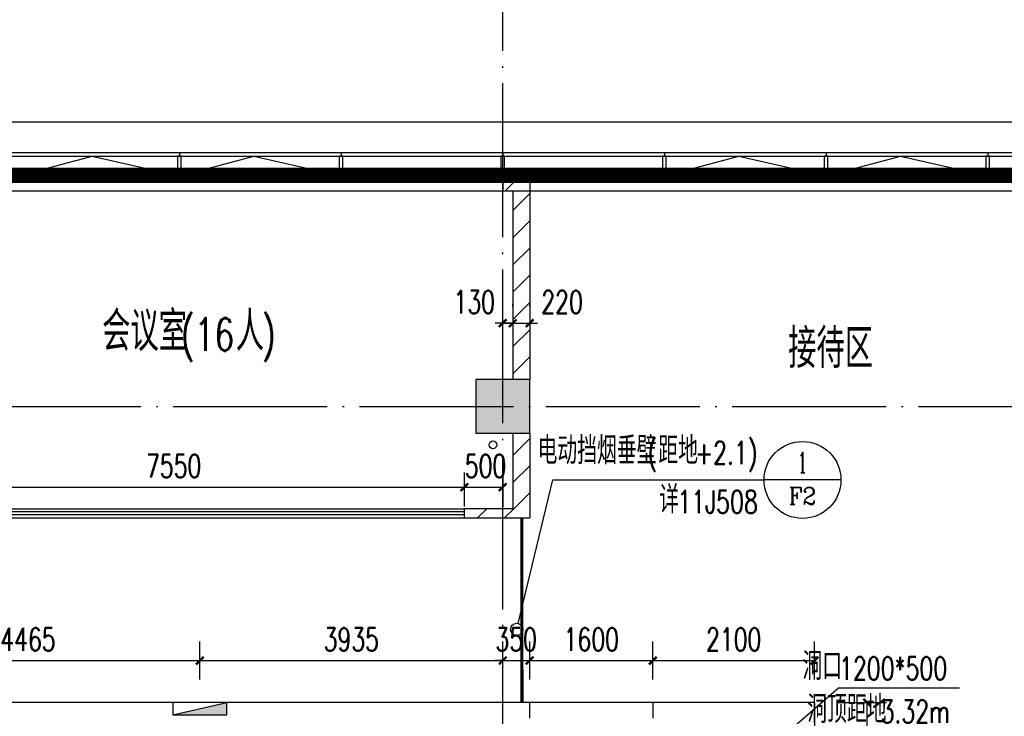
# Model space of a CAD drawing. Extents: x 797781 to 1255204, y 21234 to 1024248.
# Tile 524 of 656: x 932233 to 945023, y 582934 to 591988. Entities that reach past the tile are written whole.
import ezdxf
from ezdxf.enums import TextEntityAlignment as Align

# ---------------------------------------------------------------- set-up
doc = ezdxf.new("R2010")
doc.units = 0
doc.header["$LTSCALE"] = 1000
doc.header["$MEASUREMENT"] = 0
doc.linetypes.add('( Hidden )', pattern=[0.375, 0.25, -0.125])
doc.linetypes.add('230303生产综合楼-平面图_t8$0$DOTE', pattern=[2.42, 2, -0.2, 0.02, -0.2])
for name, color, linetype in [('230303生产综合楼-平面图_t8$0$3T_WOOD', 21, 'Continuous'), ('230303生产综合楼-平面图_t8$0$COLUMN', 40, 'Continuous'), ('230303生产综合楼-平面图_t8$0$CURTWALL', 4, 'Continuous'), ('230303生产综合楼-平面图_t8$0$DIM_IDEN', 3, 'Continuous'), ('230303生产综合楼-平面图_t8$0$DIM_LEAD', 3, 'Continuous'), ('230303生产综合楼-平面图_t8$0$DOTE', 1, '230303生产综合楼-平面图_t8$0$DOTE'), ('230303生产综合楼-平面图_t8$0$PUB_DIM', 3, 'Continuous'), ('230303生产综合楼-平面图_t8$0$PUB_HATCH', 8, 'Continuous'), ('230303生产综合楼-平面图_t8$0$PUB_TEXT', 7, 'Continuous'), ('230303生产综合楼-平面图_t8$0$STAIR', 2, 'Continuous'), ('230303生产综合楼-平面图_t8$0$VRV-PIPE', 1, 'Continuous'), ('230303生产综合楼-平面图_t8$0$WALL', 40, 'Continuous'), ('230303生产综合楼-平面图_t8$0$WALL-MOVE', 6, 'Continuous'), ('230303生产综合楼-平面图_t8$0$WINDOW', 4, 'Continuous'), ('230303生产综合楼-平面图_t8$0$看线', 115, 'Continuous'), ('EQUIP_消火栓', 7, 'Continuous'), ('PUB_HATCH', 8, 'Continuous'), ('PUB_TEXT', 7, 'Continuous'), ('防排烟', 7, 'Continuous')]:
    doc.layers.add(name, color=color, linetype=linetype)
doc.styles.add('230303生产综合楼-平面图_t8$0$_TCH_DIM', font='SIMPLEX', dxfattribs={"bigfont": 'GBCBIG'})
doc.styles.add('230303生产综合楼-平面图_T8$0$_TCH_DIM_T3', font='SIMPLEX', dxfattribs={"width": 0.705882, "bigfont": 'GBCBIG'})
doc.styles.add('230303生产综合楼-平面图_t8$0$_TCH_LABEL', font='COMPLEX', dxfattribs={"bigfont": 'GBCBIG'})
doc.dimstyles.new('230303生产综合楼-平面图_T8$0$_TCH_ARCH&&100', dxfattribs={"dimtxt": 297.5, "dimasz": 100, "dimexe": 250, "dimexo": 300, "dimgap": 126.25, "dimtad": 1, "dimdec": 0, "dimzin": 0, "dimdsep": 46, "dimtxsty": '230303生产综合楼-平面图_T8$0$_TCH_DIM_T3', "dimblk": '230303生产综合楼-平面图_t8$0$_ArchTick', "dimcen": 0.09, "dimclrt": 7, "dimazin": 2, "dimtfac": 1, "dimtdec": 0, "dimtix": 1, "dimtmove": 2, "dimatfit": 3, "dimfxl": 1, "dimtolj": 1, "dimtzin": 0, "dimarcsym": 0})
pattern_1 = [(45, (0, 179.5), (-176.776766, 176.776766), [])]

# ---------------------------------------------------------------- blocks, each defined once
blk = doc.blocks.new('AQ6-8')
at = {"color": 2, "linetype": '230303生产综合楼-平面图_t8$0$DOTE', "ltscale": 2, "const_width": 200}
blk.add_lwpolyline([(1032471, 584888), (1091256, 584893), (1110140, 582930)], dxfattribs=at)
blk = doc.blocks.new('$TwtSys$00000434')
for p, q in [((-0.5, 0.5), (-0.5, -0.5)), ((-0.5, -0.5), (0.5, 0.5)), ((0.5, 0.5), (-0.5, 0.5)), ((0.5, -0.5), (0.5, 0.5)), ((-0.5, -0.5), (0.5, -0.5))]:
    blk.add_line(p, q)
blk.add_solid([(0.5, -0.5), (0.5, 0.5), (-0.5, -0.5)])
blk = doc.blocks.new('230303生产综合楼-平面图_t8$0$6-XHS')
at = {"layer": 'EQUIP_消火栓', "xscale": -700, "yscale": -160, "zscale": 700, "rotation": 180.000000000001}
blk.add_blockref('$TwtSys$00000434', (1200333.5, 361707.6), dxfattribs=at)
blk = doc.blocks.new('230303生产综合楼-平面图_t8$0$LMJ')
at = {"layer": '230303生产综合楼-平面图_t8$0$VRV-PIPE', "color": 2, "linetype": 'Continuous'}
blk.add_circle((1075893, 183928), 50, dxfattribs=at)
blk = doc.blocks.new('230303生产综合楼-平面图_t8$0$6WLGJ')
at = {"layer": '230303生产综合楼-平面图_t8$0$3T_WOOD'}
for points in [[(1051316, 389787), (1051366, 389787), (1051366, 390037), (1051316, 390037)], [(1053416, 389787), (1053466, 389787), (1053466, 390037), (1053416, 390037)], [(1055516, 389787), (1055566, 389787), (1055566, 390037), (1055516, 390037)], [(1057616, 389787), (1057666, 389787), (1057666, 390037), (1057616, 390037)], [(1059716, 389787), (1059766, 389787), (1059766, 390037), (1059716, 390037)], [(1061816, 389787), (1061866, 389787), (1061866, 390037), (1061816, 390037)]]:
    blk.add_lwpolyline(points, close=True, dxfattribs=at)
for points in [[(1051341, 390087), (1051341, 390037)], [(1053441, 390087), (1053441, 390037)], [(1055541, 390087), (1055541, 390037)], [(1055541, 390087), (1055541, 390037)], [(1057641, 390087), (1057641, 390037)], [(1059741, 390087), (1059741, 390037)], [(1061841, 390087), (1061841, 390037)]]:
    blk.add_lwpolyline(points, dxfattribs=at)
blk = doc.blocks.new('230303生产综合楼-平面图_t8$0$_ArchTick')
at = {"color": 0, "linetype": 'ByBlock', "const_width": 0.3}
blk.add_lwpolyline([(-0.5, -0.5), (0.5, 0.5)], dxfattribs=at)
blk = doc.blocks.new('*D6238')
at = {"layer": '230303生产综合楼-平面图_t8$0$PUB_DIM', "color": 0, "lineweight": -2, "transparency": 16777216}
for p, q in [((756648, 188199), (756648, 188695)), ((761113, 188199), (761113, 188695)), ((756648, 188445), (761113, 188445))]:
    blk.add_line(p, q, dxfattribs=at)
at = {"layer": 'Defpoints', "color": 0, "transparency": 16777216}
for p in [(761113, 188445), (756648, 187899), (761113, 187899)]:
    blk.add_point(p, dxfattribs=at)
at = {"layer": '230303生产综合楼-平面图_t8$0$PUB_DIM', "color": 0, "lineweight": -2, "transparency": 16777216, "xscale": 100, "yscale": 100, "zscale": 100, "rotation": 180}
blk.add_blockref('230303生产综合楼-平面图_t8$0$_ArchTick', (756648, 188445), dxfattribs=at)
at = {"layer": '230303生产综合楼-平面图_t8$0$PUB_DIM', "color": 0, "lineweight": -2, "transparency": 16777216, "xscale": 100, "yscale": 100, "zscale": 100}
blk.add_blockref('230303生产综合楼-平面图_t8$0$_ArchTick', (761113, 188445), dxfattribs=at)
at = {"layer": '230303生产综合楼-平面图_t8$0$PUB_DIM', "color": 7, "transparency": 16777216, "insert": (758881, 188720), "char_height": 297.5, "attachment_point": 5, "style": '230303生产综合楼-平面图_T8$0$_TCH_DIM_T3'}
blk.add_mtext('\\A1;4465', dxfattribs=at)
blk = doc.blocks.new('*D6239')
at = {"layer": '230303生产综合楼-平面图_t8$0$PUB_DIM', "color": 0, "lineweight": -2, "transparency": 16777216}
for p, q in [((761113, 188199), (761113, 188695)), ((765048, 188199), (765048, 188695)), ((761113, 188445), (765048, 188445))]:
    blk.add_line(p, q, dxfattribs=at)
at = {"layer": 'Defpoints', "color": 0, "transparency": 16777216}
for p in [(765048, 188445), (761113, 187899), (765048, 187899)]:
    blk.add_point(p, dxfattribs=at)
at = {"layer": '230303生产综合楼-平面图_t8$0$PUB_DIM', "color": 0, "lineweight": -2, "transparency": 16777216, "xscale": 100, "yscale": 100, "zscale": 100, "rotation": 180}
blk.add_blockref('230303生产综合楼-平面图_t8$0$_ArchTick', (761113, 188445), dxfattribs=at)
at = {"layer": '230303生产综合楼-平面图_t8$0$PUB_DIM', "color": 0, "lineweight": -2, "transparency": 16777216, "xscale": 100, "yscale": 100, "zscale": 100}
blk.add_blockref('230303生产综合楼-平面图_t8$0$_ArchTick', (765048, 188445), dxfattribs=at)
at = {"layer": '230303生产综合楼-平面图_t8$0$PUB_DIM', "color": 7, "transparency": 16777216, "insert": (763081, 188720), "char_height": 297.5, "attachment_point": 5, "style": '230303生产综合楼-平面图_T8$0$_TCH_DIM_T3'}
blk.add_mtext('\\A1;3935', dxfattribs=at)
blk = doc.blocks.new('*D6240')
at = {"layer": '230303生产综合楼-平面图_t8$0$PUB_DIM', "color": 0, "lineweight": -2, "transparency": 16777216}
for p, q in [((765048, 188199), (765048, 188695)), ((765398, 188199), (765398, 188695)), ((765048, 188445), (764948, 188445)), ((765048, 188445), (765398, 188445)), ((765398, 188445), (765498, 188445))]:
    blk.add_line(p, q, dxfattribs=at)
at = {"layer": 'Defpoints', "color": 0, "transparency": 16777216}
for p in [(765398, 188445), (765048, 187899), (765398, 187899)]:
    blk.add_point(p, dxfattribs=at)
at = {"layer": '230303生产综合楼-平面图_t8$0$PUB_DIM', "color": 0, "lineweight": -2, "transparency": 16777216, "xscale": 100, "yscale": 100, "zscale": 100}
blk.add_blockref('230303生产综合楼-平面图_t8$0$_ArchTick', (765048, 188445), dxfattribs=at)
at = {"layer": '230303生产综合楼-平面图_t8$0$PUB_DIM', "color": 0, "lineweight": -2, "transparency": 16777216, "xscale": 100, "yscale": 100, "zscale": 100, "rotation": 180}
blk.add_blockref('230303生产综合楼-平面图_t8$0$_ArchTick', (765398, 188445), dxfattribs=at)
at = {"layer": '230303生产综合楼-平面图_t8$0$PUB_DIM', "color": 7, "transparency": 16777216, "insert": (765223, 188720), "char_height": 297.5, "attachment_point": 5, "style": '230303生产综合楼-平面图_T8$0$_TCH_DIM_T3'}
blk.add_mtext('\\A1;350', dxfattribs=at)
blk = doc.blocks.new('*D6241')
at = {"layer": '230303生产综合楼-平面图_t8$0$PUB_DIM', "color": 0, "lineweight": -2, "transparency": 16777216}
for p, q in [((765398, 188199), (765398, 188695)), ((766998, 188199), (766998, 188695)), ((765398, 188445), (766998, 188445))]:
    blk.add_line(p, q, dxfattribs=at)
at = {"layer": 'Defpoints', "color": 0, "transparency": 16777216}
for p in [(766998, 188445), (765398, 187899), (766998, 187899)]:
    blk.add_point(p, dxfattribs=at)
at = {"layer": '230303生产综合楼-平面图_t8$0$PUB_DIM', "color": 0, "lineweight": -2, "transparency": 16777216, "xscale": 100, "yscale": 100, "zscale": 100, "rotation": 180}
blk.add_blockref('230303生产综合楼-平面图_t8$0$_ArchTick', (765398, 188445), dxfattribs=at)
at = {"layer": '230303生产综合楼-平面图_t8$0$PUB_DIM', "color": 0, "lineweight": -2, "transparency": 16777216, "xscale": 100, "yscale": 100, "zscale": 100}
blk.add_blockref('230303生产综合楼-平面图_t8$0$_ArchTick', (766998, 188445), dxfattribs=at)
at = {"layer": '230303生产综合楼-平面图_t8$0$PUB_DIM', "color": 7, "transparency": 16777216, "insert": (766198, 188720), "char_height": 297.5, "attachment_point": 5, "style": '230303生产综合楼-平面图_T8$0$_TCH_DIM_T3'}
blk.add_mtext('\\A1;1600', dxfattribs=at)
blk = doc.blocks.new('*D6242')
at = {"layer": '230303生产综合楼-平面图_t8$0$PUB_DIM', "color": 0, "lineweight": -2, "transparency": 16777216}
for p, q in [((766998, 188199), (766998, 188695)), ((769098, 188199), (769098, 188695)), ((766998, 188445), (769098, 188445))]:
    blk.add_line(p, q, dxfattribs=at)
at = {"layer": 'Defpoints', "color": 0, "transparency": 16777216}
for p in [(769098, 188445), (766998, 187899), (769098, 187899)]:
    blk.add_point(p, dxfattribs=at)
at = {"layer": '230303生产综合楼-平面图_t8$0$PUB_DIM', "color": 0, "lineweight": -2, "transparency": 16777216, "xscale": 100, "yscale": 100, "zscale": 100, "rotation": 180}
blk.add_blockref('230303生产综合楼-平面图_t8$0$_ArchTick', (766998, 188445), dxfattribs=at)
at = {"layer": '230303生产综合楼-平面图_t8$0$PUB_DIM', "color": 0, "lineweight": -2, "transparency": 16777216, "xscale": 100, "yscale": 100, "zscale": 100}
blk.add_blockref('230303生产综合楼-平面图_t8$0$_ArchTick', (769098, 188445), dxfattribs=at)
at = {"layer": '230303生产综合楼-平面图_t8$0$PUB_DIM', "color": 7, "transparency": 16777216, "insert": (768048, 188720), "char_height": 297.5, "attachment_point": 5, "style": '230303生产综合楼-平面图_T8$0$_TCH_DIM_T3'}
blk.add_mtext('\\A1;2100', dxfattribs=at)
blk = doc.blocks.new('*D6246')
at = {"layer": '230303生产综合楼-平面图_t8$0$PUB_DIM', "color": 0, "lineweight": -2, "transparency": 16777216}
for p, q in [((769398, 187899), (770032, 187899)), ((769782, 185749), (769782, 187899)), ((769398, 185749), (770032, 185749))]:
    blk.add_line(p, q, dxfattribs=at)
at = {"layer": 'Defpoints', "color": 0, "transparency": 16777216}
for p in [(769098, 187899), (769782, 187899), (769098, 185749)]:
    blk.add_point(p, dxfattribs=at)
at = {"layer": '230303生产综合楼-平面图_t8$0$PUB_DIM', "color": 0, "lineweight": -2, "transparency": 16777216, "xscale": 100, "yscale": 100, "zscale": 100}
for p, rotation in [((769782, 187899), 90), ((769782, 185749), 270)]:
    blk.add_blockref('230303生产综合楼-平面图_t8$0$_ArchTick', p, dxfattribs=dict(at, rotation=rotation))
at = {"layer": '230303生产综合楼-平面图_t8$0$PUB_DIM', "color": 7, "transparency": 16777216, "insert": (769507, 186824), "char_height": 297.5, "attachment_point": 5, "rotation": 90, "style": '230303生产综合楼-平面图_T8$0$_TCH_DIM_T3'}
blk.add_mtext('\\A1;2150', dxfattribs=at)
blk = doc.blocks.new('230303生产综合楼-平面图_t8$0$$WINLIB2D$00000001')
at = {"color": 0}
for points in [[(-0.5, 0.5), (-0.5, -0.5)], [(-0.5, 0.5), (0.5, 0.5)], [(0.5, -0.5), (0.5, 0.5)], [(0.5, 0.1667), (-0.5, 0.1667)], [(0.5, -0.1667), (-0.5, -0.1667)], [(-0.5, -0.5), (0.5, -0.5)]]:
    blk.add_lwpolyline(points, dxfattribs=at)
blk = doc.blocks.new('*D5029')
at = {"layer": '230303生产综合楼-平面图_t8$0$PUB_DIM', "color": 0, "lineweight": -2, "transparency": 16777216}
for p, q in [((930458, 586101), (930458, 585662)), ((938008, 586101), (938008, 585662)), ((930458, 585912), (938008, 585912))]:
    blk.add_line(p, q, dxfattribs=at)
at = {"layer": 'Defpoints', "color": 0, "transparency": 16777216}
for p in [(930458, 586401), (938008, 586401), (938008, 585912)]:
    blk.add_point(p, dxfattribs=at)
at = {"layer": '230303生产综合楼-平面图_t8$0$PUB_DIM', "color": 0, "lineweight": -2, "transparency": 16777216, "xscale": 100, "yscale": 100, "zscale": 100, "rotation": 180}
blk.add_blockref('230303生产综合楼-平面图_t8$0$_ArchTick', (930458, 585912), dxfattribs=at)
at = {"layer": '230303生产综合楼-平面图_t8$0$PUB_DIM', "color": 0, "lineweight": -2, "transparency": 16777216, "xscale": 100, "yscale": 100, "zscale": 100}
blk.add_blockref('230303生产综合楼-平面图_t8$0$_ArchTick', (938008, 585912), dxfattribs=at)
at = {"layer": '230303生产综合楼-平面图_t8$0$PUB_DIM', "color": 7, "transparency": 16777216, "insert": (934233, 586187), "char_height": 297.5, "attachment_point": 5, "style": '230303生产综合楼-平面图_T8$0$_TCH_DIM_T3'}
blk.add_mtext('\\A1;7550', dxfattribs=at)
blk = doc.blocks.new('*D5030')
at = {"layer": '230303生产综合楼-平面图_t8$0$PUB_DIM', "color": 0, "lineweight": -2, "transparency": 16777216}
for p, q in [((938008, 586101), (938008, 585662)), ((938508, 586101), (938508, 585662)), ((938008, 585912), (938508, 585912))]:
    blk.add_line(p, q, dxfattribs=at)
at = {"layer": 'Defpoints', "color": 0, "transparency": 16777216}
for p in [(938008, 586401), (938508, 586401), (938508, 585912)]:
    blk.add_point(p, dxfattribs=at)
at = {"layer": '230303生产综合楼-平面图_t8$0$PUB_DIM', "color": 0, "lineweight": -2, "transparency": 16777216, "xscale": 100, "yscale": 100, "zscale": 100, "rotation": 180}
blk.add_blockref('230303生产综合楼-平面图_t8$0$_ArchTick', (938008, 585912), dxfattribs=at)
at = {"layer": '230303生产综合楼-平面图_t8$0$PUB_DIM', "color": 0, "lineweight": -2, "transparency": 16777216, "xscale": 100, "yscale": 100, "zscale": 100}
blk.add_blockref('230303生产综合楼-平面图_t8$0$_ArchTick', (938508, 585912), dxfattribs=at)
at = {"layer": '230303生产综合楼-平面图_t8$0$PUB_DIM', "color": 7, "transparency": 16777216, "insert": (938284, 586187), "char_height": 297.5, "attachment_point": 5, "style": '230303生产综合楼-平面图_T8$0$_TCH_DIM_T3'}
blk.add_mtext('\\A1;500', dxfattribs=at)
blk = doc.blocks.new('*D5100')
at = {"layer": '230303生产综合楼-平面图_t8$0$PUB_DIM', "color": 0, "lineweight": -2, "transparency": 16777216}
for p, q in [((938508, 588260), (938508, 588293)), ((938638, 588260), (938638, 588293)), ((938508, 588043), (938408, 588043)), ((938508, 588043), (938638, 588043)), ((938638, 588043), (938738, 588043))]:
    blk.add_line(p, q, dxfattribs=at)
at = {"layer": 'Defpoints', "color": 0, "transparency": 16777216}
for p in [(938638, 588043), (938508, 587960), (938638, 587960)]:
    blk.add_point(p, dxfattribs=at)
at = {"layer": '230303生产综合楼-平面图_t8$0$PUB_DIM', "color": 0, "lineweight": -2, "transparency": 16777216, "xscale": 100, "yscale": 100, "zscale": 100}
blk.add_blockref('230303生产综合楼-平面图_t8$0$_ArchTick', (938508, 588043), dxfattribs=at)
at = {"layer": '230303生产综合楼-平面图_t8$0$PUB_DIM', "color": 0, "lineweight": -2, "transparency": 16777216, "xscale": 100, "yscale": 100, "zscale": 100, "rotation": 180}
blk.add_blockref('230303生产综合楼-平面图_t8$0$_ArchTick', (938638, 588043), dxfattribs=at)
at = {"layer": '230303生产综合楼-平面图_t8$0$PUB_DIM', "color": 7, "transparency": 16777216, "insert": (938138, 588318), "char_height": 297.5, "attachment_point": 5, "style": '230303生产综合楼-平面图_T8$0$_TCH_DIM_T3'}
blk.add_mtext('\\A1;130', dxfattribs=at)
blk = doc.blocks.new('*D5101')
at = {"layer": '230303生产综合楼-平面图_t8$0$PUB_DIM', "color": 0, "lineweight": -2, "transparency": 16777216}
for p, q in [((938638, 588260), (938638, 588293)), ((938858, 588260), (938858, 588293)), ((938638, 588043), (938538, 588043)), ((938638, 588043), (938858, 588043)), ((938858, 588043), (938958, 588043))]:
    blk.add_line(p, q, dxfattribs=at)
at = {"layer": 'Defpoints', "color": 0, "transparency": 16777216}
for p in [(938858, 588043), (938638, 587960), (938858, 587960)]:
    blk.add_point(p, dxfattribs=at)
at = {"layer": '230303生产综合楼-平面图_t8$0$PUB_DIM', "color": 0, "lineweight": -2, "transparency": 16777216, "xscale": 100, "yscale": 100, "zscale": 100}
blk.add_blockref('230303生产综合楼-平面图_t8$0$_ArchTick', (938638, 588043), dxfattribs=at)
at = {"layer": '230303生产综合楼-平面图_t8$0$PUB_DIM', "color": 0, "lineweight": -2, "transparency": 16777216, "xscale": 100, "yscale": 100, "zscale": 100, "rotation": 180}
blk.add_blockref('230303生产综合楼-平面图_t8$0$_ArchTick', (938858, 588043), dxfattribs=at)
at = {"layer": '230303生产综合楼-平面图_t8$0$PUB_DIM', "color": 7, "transparency": 16777216, "insert": (939278, 588318), "char_height": 297.5, "attachment_point": 5, "style": '230303生产综合楼-平面图_T8$0$_TCH_DIM_T3'}
blk.add_mtext('\\A1;220', dxfattribs=at)
blk = doc.blocks.new('_FZH')
blk.add_lwpolyline([(-0.5, -0.5), (0.5, -0.5), (0.5, 0.5), (-0.5, 0.5)], close=True)
at = {"layer": 'PUB_HATCH'}
blk.add_solid([(-0.5, -0.5), (0.5, -0.5), (-0.5, 0.5), (0.5, 0.5)], dxfattribs=at)
blk = doc.blocks.new('230303生产综合楼-平面图_t8$0$WSJ-1')
at = {"layer": '230303生产综合楼-平面图_t8$0$DIM_LEAD'}
for p, q in [((768030, 186898.9), (769409, 188089.3)), ((769409, 188089.3), (770981.9, 188089.3))]:
    blk.add_line(p, q, dxfattribs=at)
at = {"layer": '230303生产综合楼-平面图_t8$0$WALL'}
for p, q in [((762098.3, 187898.9), (756298.3, 187898.9)), ((765298.3, 187898.9), (762098.3, 187898.9)), ((765398.3, 187898.9), (765298.3, 187898.9)), ((765398.3, 187698.9), (765398.3, 187898.9)), ((767098.3, 187898.9), (766998.3, 187898.9)), ((766998.3, 187898.9), (766998.3, 187698.9)), ((769098.3, 187898.9), (767098.3, 187898.9)), ((769098.3, 187898.9), (769098.3, 186798.9))]:
    blk.add_line(p, q, dxfattribs=at)
at = {"layer": '230303生产综合楼-平面图_t8$0$WINDOW'}
blk.add_line((766998.3, 187898.9), (765398.3, 187898.9), dxfattribs=at)
at = {"layer": '230303生产综合楼-平面图_t8$0$PUB_TEXT', "style": '230303生产综合楼-平面图_t8$0$_TCH_DIM'}
for s, p in [('洞口', (768940.3, 188194.3)), ('洞顶距地', (769003.7, 187634.3))]:
    blk.add_text(s, height=357.45, dxfattribs=at).set_placement(p)
at = {"layer": '230303生产综合楼-平面图_t8$0$PUB_TEXT', "style": '230303生产综合楼-平面图_t8$0$_TCH_DIM', "width": 0.705882}
for s, p in [('1200*500', (769416.9, 188194.3)), ('3.32m', (769956.9, 187634.3))]:
    blk.add_text(s, height=297.5, dxfattribs=at).set_placement(p)
at = {"layer": '230303生产综合楼-平面图_t8$0$PUB_DIM'}
for p1, p2, distance, picture, middle in [((756648.3, 187898.9), (761113.3, 187898.9), 546.5, '*D6238', (758880.8, 188720.4)), ((761113.3, 187898.9), (765048.3, 187898.9), 546.5, '*D6239', (763080.8, 188720.4)), ((765048.3, 187898.9), (765398.3, 187898.9), 546.5, '*D6240', (765223.3, 188720.4)), ((765398.3, 187898.9), (766998.3, 187898.9), 546.5, '*D6241', (766198.3, 188720.4)), ((766998.3, 187898.9), (769098.3, 187898.9), 546.5, '*D6242', (768048.3, 188720.4)), ((769098.3, 185748.9), (769098.3, 187898.9), -684.2, '*D6246', (769507.5, 186823.9))]:
    dim = blk.add_aligned_dim(p1=p1, p2=p2, distance=distance, dimstyle='230303生产综合楼-平面图_T8$0$_TCH_ARCH&&100', dxfattribs=at)
    dim.commit()
    dim.dimension.update_dxf_attribs({"geometry": picture, "text_midpoint": middle})

msp = doc.modelspace()

# ---------------------------------------------------------------- hatches: boundary and pattern name
at = {"layer": '230303生产综合楼-平面图_t8$0$PUB_HATCH'}
h = msp.add_hatch(dxfattribs=at)
h.set_pattern_fill('普通砖', color=256, scale=100, style=0)
h.set_pattern_definition(pattern_1)
h.paths.add_polyline_path([(938508, 589762.2), (938638, 589762.2), (938858, 589962.2), (938508, 589962.2)])
h = msp.add_hatch(dxfattribs=at)
h.set_pattern_fill('普通砖', color=256, scale=100, style=0)
h.set_pattern_definition(pattern_1)
h.paths.add_polyline_path([(938638, 587312.2), (938858, 587312.2), (938858, 589962.2), (938638, 589762.2)])
h = msp.add_hatch(dxfattribs=at)
h.set_pattern_fill('普通砖', color=256, scale=100, style=0)
h.set_pattern_definition(pattern_1)
h.paths.add_polyline_path([(938858, 586612.2), (938638, 586612.2), (938638, 585632.2), (938858, 585512.2)])
h = msp.add_hatch(dxfattribs=at)
h.set_pattern_fill('普通砖', color=256, scale=100, style=0)
h.set_pattern_definition(pattern_1)
h.paths.add_polyline_path([(938638, 585632.2), (938008, 585632.2), (938008, 585512.2), (938858, 585512.2)])

# ---------------------------------------------------------------- linework, layer by layer
at = {"layer": '230303生产综合楼-平面图_t8$0$CURTWALL'}
for points in [[(895858, 590262.2), (963708, 590262.2), (989558, 587582.3), (989558, 566862.2), (895858, 566862.2)], [(895908, 590212.2), (963705.4, 590212.2), (989508, 587537.2), (989508, 566912.2), (895908, 566912.2)], [(896158, 589962.2), (963692.5, 589962.2), (989258, 587311.8), (989258, 567162.2), (896158, 567162.2)]]:
    msp.add_lwpolyline(points, close=True, dxfattribs=at)
for points in [[(932233, 589962.2), (933174.8, 590212.2), (934283, 589962.2)], [(934333, 589962.2), (935274.8, 590212.2), (936383, 589962.2)], [(940633, 589962.2), (941574.8, 590212.2), (942683, 589962.2)], [(942733, 589962.2), (943674.8, 590212.2), (944783, 589962.2)]]:
    msp.add_lwpolyline(points, dxfattribs=at)
at = {"layer": '230303生产综合楼-平面图_t8$0$DIM_IDEN'}
for p, q in [((938707.6, 584141.8), (939156.7, 586005.6)), ((939156.7, 586005.6), (941901.7, 586005.6)), ((942901.7, 586005.6), (941901.7, 586005.6))]:
    msp.add_line(p, q, dxfattribs=at)
for centre, radius in [((942401.7, 586005.6), 500), ((938688.8, 584064), 80)]:
    msp.add_circle(centre, radius, dxfattribs=at)
at = {"layer": '230303生产综合楼-平面图_t8$0$DOTE'}
for p, q in [((938508, 564962.2), (938508, 592962.2)), ((895508, 586962.2), (989908, 586962.2))]:
    msp.add_line(p, q, dxfattribs=at)
at = {"layer": '230303生产综合楼-平面图_t8$0$PUB_HATCH', "color": 8}
msp.add_lwpolyline([(896358, 576462.2), (896358, 589762.2), (963682.2, 589762.2), (989058, 587131.4), (989058, 567362.2), (896358, 567362.2), (896358, 573462.2)], dxfattribs=at)
at = {"layer": '230303生产综合楼-平面图_t8$0$WALL-MOVE'}
for p, q in [((938508, 589962.2), (938858, 589962.2)), ((938508, 589962.2), (938508, 589762.2)), ((938858, 589962.2), (938858, 587312.2)), ((938508, 589762.2), (938638, 589762.2)), ((938638, 589762.2), (938638, 587312.2)), ((938638, 586612.2), (938638, 585632.2)), ((938858, 586612.2), (938858, 585512.2)), ((938638, 585632.2), (938008, 585632.2)), ((938008, 585632.2), (938008, 585512.2)), ((938008, 585512.2), (938858, 585512.2))]:
    msp.add_line(p, q, dxfattribs=at)
at = {"layer": '230303生产综合楼-平面图_t8$0$看线'}
msp.add_lwpolyline([(895458, 569181.9), (895458, 593389.6), (921394.7, 590662.2), (989958, 590662.2), (989958, 566462.2), (921321.3, 566462.2)], dxfattribs=at)
msp.add_lwpolyline([(895458, 590662.2), (964094.7, 590662.2), (989958, 587942.4), (989958, 566462.2), (895458, 566462.2)], close=True, dxfattribs=at)
at = {"layer": '防排烟', "color": 1, "linetype": '( Hidden )', "const_width": 40}
msp.add_lwpolyline([(938758, 583112.2), (938754.8, 585512.2)], dxfattribs=at)

# ---------------------------------------------------------------- block references
for name, p in [('230303生产综合楼-平面图_t8$0$6-XHS', (-265760.4, 221324.5)), ('AQ6-8', (-127563.3, 5074.6)), ('230303生产综合楼-平面图_t8$0$6WLGJ', (-117033.3, 200175.3)), ('230303生产综合楼-平面图_t8$0$LMJ', (-137513, 402534.1))]:
    msp.add_blockref(name, p)
at = {"layer": '230303生产综合楼-平面图_t8$0$COLUMN', "xscale": 700, "yscale": 700, "zscale": 700}
msp.add_blockref('_FZH', (938508, 586962.2), dxfattribs=at)
at = {"layer": '230303生产综合楼-平面图_t8$0$STAIR'}
msp.add_blockref('230303生产综合楼-平面图_t8$0$WSJ-1', (173459.7, 395213.2), dxfattribs=at)
at = {"layer": '230303生产综合楼-平面图_t8$0$WINDOW', "xscale": 7550, "yscale": -120, "zscale": 120}
msp.add_blockref('230303生产综合楼-平面图_t8$0$$WINLIB2D$00000001', (934233, 585572.2), dxfattribs=at)

# ---------------------------------------------------------------- texts
at = {"layer": '230303生产综合楼-平面图_t8$0$PUB_TEXT', "style": '230303生产综合楼-平面图_t8$0$_TCH_DIM'}
for s, height, p in [('会议室', 510.64, (933304.3, 587683.7)), ('人', 510.6, (935039.9, 587683.7)), ('接待区', 510.64, (942215.2, 587461.1))]:
    msp.add_text(s, height=height, dxfattribs=at).set_placement(p)
at = {"layer": '230303生产综合楼-平面图_t8$0$PUB_TEXT', "style": '230303生产综合楼-平面图_t8$0$_TCH_DIM', "width": 0.705882}
for s, p in [('(16', (934325.6, 587683.7)), (')', (935380.3, 587683.7))]:
    msp.add_text(s, height=425, dxfattribs=at).set_placement(p)
at = {"layer": 'PUB_TEXT', "style": '230303生产综合楼-平面图_t8$0$_TCH_DIM'}
for s, height, p in [('电动挡烟垂壁', 357.45, (938960.3, 586209.8)), ('距地', 357.45, (940530.1, 586209.8)), ('详', 357.4, (940538.4, 585573))]:
    msp.add_text(s, height=height, dxfattribs=at).set_placement(p)
at = {"layer": 'PUB_TEXT', "style": '230303生产综合楼-平面图_t8$0$_TCH_DIM', "width": 0.705882}
for s, p in [('(', (940390.1, 586209.8)), ('+2.1)', (941006.7, 586209.8)), ('11J508', (940776.7, 585573))]:
    msp.add_text(s, height=297.5, dxfattribs=at).set_placement(p)
at = {"layer": 'PUB_TEXT', "style": '230303生产综合楼-平面图_t8$0$_TCH_LABEL'}
for s, height, p, p2 in [('1', 267.7, (942344.3, 586097.2), (942459.1, 586097.2)), ('F2', 219.66, (942223.9, 585686.9), (942579.5, 585686.9))]:
    msp.add_text(s, height=height, dxfattribs=at).set_placement(p, p2, align=Align.FIT)

# ---------------------------------------------------------------- dimensions: what is measured, and where the dimension line sits
at = {"layer": '230303生产综合楼-平面图_t8$0$PUB_DIM'}
for base, p1, p2, angle, picture, middle in [((938638, 588043.4), (938508, 587959.8), (938638, 587959.8), 0, '*D5100', (938138, 588318.4)), ((938858, 588043.4), (938638, 587959.8), (938858, 587959.8), 0, '*D5101', (939278, 588318.4)), ((938508, 585912.2), (938008, 586400.5), (938508, 586400.5), 360, '*D5030', (938283.7, 586187.2))]:
    dim = msp.add_linear_dim(base=base, p1=p1, p2=p2, angle=angle, dimstyle='230303生产综合楼-平面图_T8$0$_TCH_ARCH&&100', dxfattribs=at)
    dim.commit()
    dim.dimension.update_dxf_attribs({"geometry": picture, "text_midpoint": middle, "dimtype": 161})
dim = msp.add_aligned_dim(p1=(930458, 586400.5), p2=(938008, 586400.5), distance=-488.3, dimstyle='230303生产综合楼-平面图_T8$0$_TCH_ARCH&&100', dxfattribs=at)
dim.commit()
dim.dimension.update_dxf_attribs({"geometry": '*D5029', "text_midpoint": (934233, 586187.2)})

doc.saveas('drawing.dxf')
